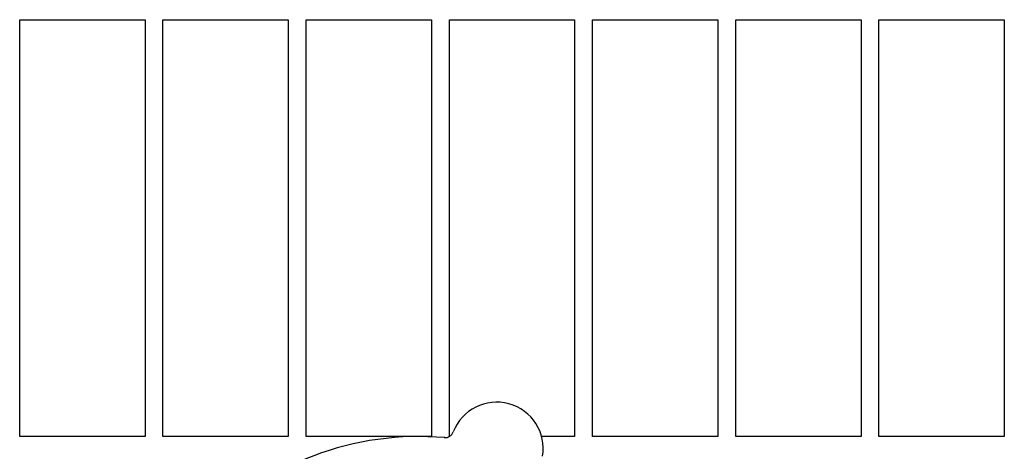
# Model space of a CAD drawing. Header units: inches. Extents: x 24 to 1128, y -58 to 748.
# Tile 655 of 656: x 741.17 to 748.05, y 577.66 to 580.67. Entities that reach past the tile are written whole.
import ezdxf

# ---------------------------------------------------------------- set-up
doc = ezdxf.new("R2010")
doc.units = ezdxf.units.IN
doc.header["$LTSCALE"] = 32
doc.header["$MEASUREMENT"] = 0
doc.layers.add('Visible (ANSI)', color=7, linetype='Continuous', lineweight=30)

msp = doc.modelspace()

# ---------------------------------------------------------------- linework, layer by layer
at = {"layer": 'Visible (ANSI)'}
for p, q in [((741.17313, 577.76603), (741.17313, 580.67228)), ((741.17313, 580.67228), (742.04813, 580.67228)), ((742.04813, 580.67228), (742.04813, 577.76603)), ((742.17313, 577.76603), (742.17313, 580.67228)), ((742.17313, 580.67228), (743.04813, 580.67228)), ((743.04813, 580.67228), (743.04813, 577.76603)), ((743.17313, 577.76603), (743.17313, 580.67228)), ((743.17313, 580.67228), (744.04813, 580.67228)), ((744.04813, 580.67228), (744.04813, 577.76603)), ((744.17313, 577.76603), (744.17313, 580.67228)), ((744.17313, 580.67228), (745.04813, 580.67228)), ((745.04813, 580.67228), (745.04813, 577.76603)), ((745.17313, 577.76603), (745.17313, 580.67228)), ((745.17313, 580.67228), (746.04813, 580.67228)), ((746.04813, 580.67228), (746.04813, 577.76603)), ((746.17313, 577.76603), (746.17313, 580.67228)), ((746.17313, 580.67228), (747.04813, 580.67228)), ((747.04813, 580.67228), (747.04813, 577.76603)), ((747.17313, 577.76603), (747.17313, 580.67228)), ((747.17313, 580.67228), (748.04813, 580.67228)), ((748.04813, 580.67228), (748.04813, 577.76603)), ((742.04813, 577.76603), (741.17313, 577.76603)), ((743.04813, 577.76603), (742.17313, 577.76603)), ((744.04813, 577.76603), (743.17313, 577.76603)), ((744.17438, 577.76603), (744.17313, 577.76603)), ((745.04813, 577.76603), (744.81675, 577.76603)), ((746.04813, 577.76603), (745.17313, 577.76603)), ((747.04813, 577.76603), (746.17313, 577.76603)), ((748.04813, 577.76603), (747.17313, 577.76603))]:
    msp.add_line(p, q, dxfattribs=at)
for centre, radius, start, end in [((744.50346, 577.67958), 0.325, 350.661127, 158.822474), ((744.14213, 577.81956), 0.0625, 265.130197, 338.822474), ((743.96067, 575.68978), 2.075, 84.999652, 136.483949)]:
    msp.add_arc(centre, radius, start, end, dxfattribs=at)

doc.saveas('drawing.dxf')
